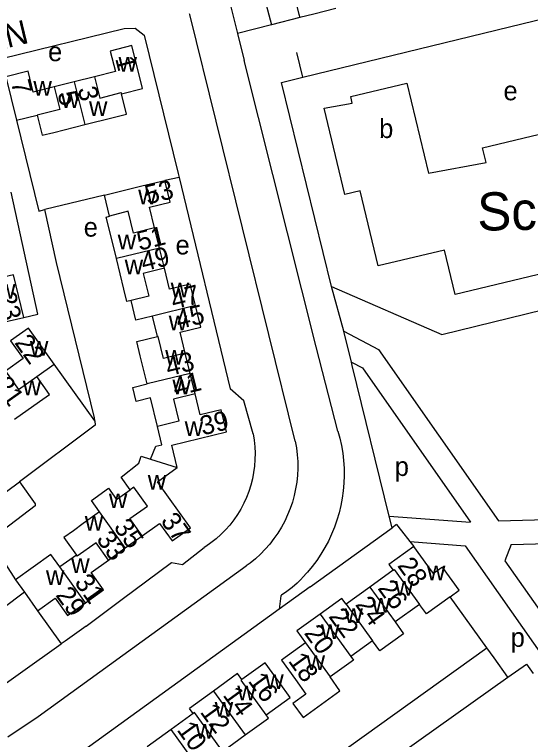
# Model space of a CAD drawing. Extents: x 157768 to 159790, y 387230 to 389604.
# Drawn here: x 159313.5 to 159421.7, y 387848 to 387999.9 of the extents above; entities that cross this region are included whole.
import ezdxf

# ---------------------------------------------------------------- set-up
doc = ezdxf.new("R2010")
doc.units = 0
for name, color, linetype in [('BLT_Basislijn', 7, 'Continuous'), ('BLT_Bebouwing', 7, 'Continuous'), ('BLT_Bebouwing_beschrifting', 7, 'Continuous'), ('BLT_Centroide', 7, 'Continuous'), ('BLT_Huisnummer', 7, 'Continuous'), ('BLT_Huisnummer_ tussenligend', 7, 'Continuous'), ('BLT_Onderverdeling_panden', 7, 'Continuous'), ('BLT_Straatnaam', 7, 'Continuous')]:
    doc.layers.add(name, color=color, linetype=linetype)

msp = doc.modelspace()

# ---------------------------------------------------------------- linework, layer by layer
at = {"layer": 'BLT_Basislijn'}
for p, q in [((159356.76, 388009.91), (159360.25, 387995.92)), ((159373.31, 387999.26), (159367.39, 387997.75)), ((159373.94, 387986.77), (159425.72, 387999.39)), ((159367.39, 387997.75), (159360.25, 387995.92)), ((159360.25, 387995.92), (159361.66, 387990.28)), ((159373.94, 387986.77), (159372.71, 387991.99)), ((159369.52, 387985.7), (159373.94, 387986.77)), ((159379.96, 387942.88), (159369.52, 387985.7)), ((159348.01, 387965.79), (159345.05, 387965.16)), ((159348.01, 387965.79), (159358.74, 387921.44)), ((159332.39, 387962.08), (159319.86, 387959.04)), ((159382.58, 387933.55), (159379.96, 387942.88)), ((159315.45, 387936.43), (159318.4, 387937.13)), ((159384.17, 387927.05), (159382.58, 387933.55)), ((159384.34, 387926.34), (159384.17, 387927.05)), ((159330.37, 387914.77), (159321.83, 387926.6)), ((159392.08, 387894.78), (159384.34, 387926.34)), ((159392.68, 387892.35), (159392.08, 387894.78)), ((159392.08, 387894.78), (159409.1, 387893.51)), ((159375.52, 387879.97), (159392.68, 387892.35)), ((159393.62, 387893), (159392.68, 387892.35)), ((159393.62, 387893), (159394.64, 387891.7)), ((159394.64, 387891.7), (159396.41, 387889.44)), ((159396.41, 387889.44), (159407.96, 387888.58)), ((159396.41, 387889.44), (159397.24, 387888.38)), ((159417.66, 387888.86), (159416.31, 387885.38)), ((159417.66, 387888.86), (159451.24, 387889.78)), ((159416.31, 387885.38), (159434.25, 387859.83)), ((159375.52, 387879.97), (159369.02, 387875.27)), ((159369.33, 387878.08), (159369.02, 387875.27)), ((159412.51, 387867.2), (159404.83, 387877.86)), ((159318.37, 387874.95), (159323.32, 387867.99)), ((159414.04, 387865.08), (159412.51, 387867.2)), ((159416.97, 387861.01), (159414.04, 387865.08))]:
    msp.add_line(p, q, dxfattribs=at)
for points in [[(159347.08, 388107.03), (159343.08, 388105.97), (159341.5, 388102.48), (159344.03, 388091.91), (159345.25, 388090.79), (159346.4, 388087.08), (159350.57, 388070.12), (159351.14, 388069.42), (159361.23, 388029.65), (159361.58, 388026.64), (159360.44, 388025.14), (159360.43, 388024.07), (159367.39, 387997.75)], [(159372.39, 387910.49), (159350.25, 387999.91), (159350.24, 388000.05)], [(159310.85, 387990.69), (159336.54, 387997), (159338.84, 387997.07), (159340.68, 387995.57), (159347.81, 387966.59), (159348.01, 387965.79)], [(159381.3, 387912.62), (159376.78, 387930.29), (159361.66, 387990.28)], [(159379.96, 387942.88), (159403.11, 387932.84), (159463.24, 387947.59), (159474.06, 387981.4)], [(159313.97, 387977.76), (159318.6, 387958.73), (159319.86, 387959.04)], [(159318.4, 387937.13), (159312.82, 387962.7)], [(159330.37, 387914.77), (159330.32, 387915.39), (159322.3, 387947.96), (159319.86, 387959.04)], [(159382.58, 387933.55), (159389.85, 387929.7), (159415, 387893.79), (159450.17, 387894.75)], [(159384.17, 387927.05), (159386.45, 387925.85), (159409.1, 387893.51)], [(159363.52, 387912.03), (159361.62, 387918.97), (159358.74, 387921.44)], [(159330.37, 387914.77), (159330.44, 387913.82), (159314.59, 387901.95)], [(159363.52, 387912.03), (159363.74, 387910.68), (159363.88, 387909.33), (159363.94, 387907.98), (159363.92, 387906.62), (159363.82, 387905.26), (159363.64, 387903.92), (159363.38, 387902.58), (159363.04, 387901.27), (159362.63, 387899.97), (159362.14, 387898.7), (159361.58, 387897.47), (159360.94, 387896.27), (159360.24, 387895.1), (159359.47, 387893.99), (159358.63, 387892.91), (159357.74, 387891.89), (159356.78, 387890.93), (159355.77, 387890.02), (159354.71, 387889.17), (159353.6, 387888.39), (159353.25, 387888.17)], [(159381.3, 387912.62), (159381.72, 387911.1), (159382.06, 387909.55), (159382.33, 387907.99), (159382.51, 387906.43), (159382.61, 387904.85), (159382.64, 387903.27), (159382.58, 387901.69), (159382.45, 387900.11), (159382.23, 387898.55), (159381.94, 387896.99), (159381.57, 387895.46), (159381.12, 387893.94), (159380.59, 387892.45), (159379.99, 387890.99), (159379.32, 387889.56), (159378.57, 387888.17), (159377.76, 387886.81), (159376.88, 387885.5), (159375.93, 387884.24), (159374.92, 387883.02), (159373.85, 387881.86), (159373.73, 387881.73)], [(159372.39, 387910.49), (159372.64, 387909.07), (159372.81, 387907.65), (159372.9, 387906.21), (159372.91, 387904.78), (159372.84, 387903.35), (159372.69, 387901.92), (159372.46, 387900.5), (159372.15, 387899.1), (159371.77, 387897.72), (159371.3, 387896.36), (159370.77, 387895.03), (159370.16, 387893.73), (159369.48, 387892.47), (159368.72, 387891.24), (159367.91, 387890.07), (159367.02, 387888.93), (159366.08, 387887.85), (159365.08, 387886.83), (159364.02, 387885.86), (159362.91, 387884.95), (159362.11, 387884.35)], [(159281.29, 387883.27), (159302.18, 387898.52), (159302.95, 387898.6), (159305.75, 387895.46), (159314.59, 387901.95)], [(159314.59, 387901.95), (159317.85, 387897.37), (159317.85, 387896.96), (159308.38, 387889.74), (159313.72, 387881.46)], [(159315.6, 387878.83), (159311.11, 387875.43), (159310.33, 387876.29), (159300.56, 387890.22), (159299.8, 387889.87), (159286.83, 387880.42)], [(159328.58, 387871.71), (159336.07, 387877.38), (159346.43, 387885.04), (159348.71, 387884.62), (159353.25, 387888.17)], [(159407.96, 387888.58), (159441.23, 387841.19), (159441.84, 387835.43)], [(159312.12, 387848.5), (159318.46, 387852.79), (159362.11, 387884.35)], [(159373.73, 387881.73), (159372.75, 387880.76), (159371.72, 387879.84), (159370.64, 387878.99), (159369.51, 387878.2), (159369.33, 387878.08)], [(159369.02, 387875.27), (159321.99, 387841.27), (159320.67, 387839.54), (159320.57, 387837.93), (159324, 387832.5), (159334.45, 387817.83)], [(159328.58, 387871.71), (159324.16, 387868.58), (159323.32, 387867.99)], [(159297.29, 387849.54), (159298.18, 387850.16), (159323.32, 387867.99)], [(159390.28, 387799.97), (159374.93, 387820.87), (159374.4, 387820.9), (159372.85, 387820.06), (159371.89, 387820.49), (159360.49, 387836.65), (159366.62, 387841.23), (159369.82, 387837.31), (159370.78, 387837.23), (159412.51, 387867.2)], [(159416.97, 387861.01), (159420.86, 387863.78), (159422.27, 387861.77)], [(159383.37, 387816.16), (159373.78, 387830.14), (159379.12, 387834.12), (159416.97, 387861.01)]]:
    msp.add_lwpolyline(points, dxfattribs=at)
at = {"layer": 'BLT_Bebouwing'}
for p, q in [((159311.7, 387986.84), (159313.97, 387977.76)), ((159330.29, 387986.85), (159326.06, 387985.79)), ((159326.06, 387985.79), (159321.84, 387984.73)), ((159321.79, 387975.21), (159328.3, 387976.84)), ((159328.3, 387976.84), (159334.18, 387978.31)), ((159333.47, 387957.66), (159332.39, 387962.08)), ((159334.88, 387948.75), (159333.37, 387954.97)), ((159343.92, 387950.95), (159342.89, 387955.18)), ((159344.95, 387946.73), (159343.92, 387950.95)), ((159336.44, 387942.34), (159334.88, 387948.75)), ((159341.33, 387922.48), (159339.88, 387928.41)), ((159350.33, 387924.67), (159349.29, 387928.93)), ((159351.37, 387920.42), (159350.33, 387924.67)), ((159313.49, 387915.07), (159318.76, 387918.81)), ((159336.75, 387888.1), (159340.29, 387890.62)), ((159333.21, 387885.57), (159336.75, 387888.1)), ((159392.89, 387883.42), (159388.02, 387879.91)), ((159388.02, 387879.91), (159383.05, 387876.33)), ((159315.6, 387878.83), (159318.37, 387874.95)), ((159398.4, 387876.27), (159393.3, 387872.59)), ((159388.6, 387868.63), (159384.05, 387865.36)), ((159360.3, 387861.77), (159355.23, 387858.1)), ((159361.19, 387860.55), (159360.3, 387861.77)), ((159355.23, 387858.1), (159350.2, 387854.45)), ((159350.95, 387853.42), (159350.2, 387854.45)), ((159350.95, 387853.42), (159346.35, 387850.09)), ((159346.35, 387850.09), (159341.3, 387846.43))]:
    msp.add_line(p, q, dxfattribs=at)
for points in [[(159366.26, 388007.62), (159366.88, 388005.15), (159369.37, 388005.78), (159370.34, 388001.91), (159372.51, 388002.45), (159373.12, 388000), (159373.31, 387999.26)], [(159380.89, 388001.17), (159376.25, 388000), (159373.31, 387999.26)], [(159335.94, 387983.3), (159340.36, 387984.4), (159338.11, 387993.39), (159333.58, 387992.26), (159334.66, 387987.94), (159330.29, 387986.85)], [(159321.84, 387984.73), (159317.47, 387983.64), (159316.38, 387988.01), (159311.7, 387986.84)], [(159334.18, 387978.31), (159337.01, 387979.02), (159335.94, 387983.3)], [(159313.97, 387977.76), (159318.26, 387978.84)], [(159318.26, 387978.84), (159319.32, 387974.6), (159321.79, 387975.21)], [(159332.39, 387962.08), (159340.19, 387963.98), (159345.05, 387965.16)], [(159342.89, 387955.18), (159341.83, 387959.55), (159346.16, 387960.61), (159345.05, 387965.16)], [(159333.37, 387954.97), (159332.76, 387957.47), (159333.47, 387957.66)], [(159351.45, 387938.9), (159350.35, 387943.41), (159346.02, 387942.36), (159344.95, 387946.73)], [(159315.45, 387936.43), (159313.33, 387945.39), (159309, 387944.36)], [(159337.98, 387939.96), (159337.08, 387939.74), (159336.44, 387942.34)], [(159342.45, 387936.7), (159338.97, 387935.86), (159337.98, 387939.96)], [(159349.29, 387928.93), (159348.22, 387933.33), (159352.55, 387934.38), (159351.45, 387938.9)], [(159310.85, 387935.34), (159315.45, 387936.43)], [(159343.5, 387932.42), (159342.45, 387936.7)], [(159321.83, 387926.6), (159316.47, 387934.16), (159312.71, 387931.49)], [(159312.71, 387931.49), (159315.34, 387927.79), (159311.66, 387925.18)], [(159339.88, 387928.41), (159339.16, 387931.36), (159343.5, 387932.42)], [(159318.19, 387924.02), (159321.83, 387926.6)], [(159318.76, 387918.81), (159320.84, 387920.28), (159318.19, 387924.02)], [(159343.5, 387913.57), (159342.04, 387919.56), (159339.03, 387918.83), (159338.32, 387921.74), (159341.33, 387922.48)], [(159347.61, 387904.96), (159346.47, 387909.64), (159357.95, 387912.44), (159356.82, 387917.09), (159352.44, 387916.02), (159351.37, 387920.42)], [(159342.06, 387906.75), (159343.15, 387909.43), (159344.43, 387909.74), (159343.5, 387913.57)], [(159337.76, 387900.29), (159335.85, 387902.96), (159339.62, 387905.89), (159340.1, 387907.38), (159342.06, 387906.75)], [(159340.29, 387890.62), (159343.95, 387893.24), (159346.54, 387889.6), (159350.41, 387892.36), (159343.53, 387902), (159347.61, 387904.96)], [(159331.35, 387895.67), (159329.64, 387898.06), (159333.22, 387900.61), (159334.91, 387898.24), (159337.76, 387900.29)], [(159331.35, 387895.67), (159327.94, 387893.22), (159325.86, 387891.72)], [(159325.86, 387891.72), (159323.89, 387890.3), (159326.51, 387886.62)], [(159397.24, 387888.38), (159392.02, 387884.62), (159392.89, 387883.42)], [(159404.83, 387877.86), (159406.74, 387879.24), (159403.24, 387884.1), (159401.32, 387882.72), (159400.17, 387884.33), (159397.24, 387888.38)], [(159323.01, 387884.12), (159321.13, 387886.75), (159313.72, 387881.46)], [(159326.51, 387886.62), (159323.01, 387884.12)], [(159328.39, 387876.61), (159332.17, 387879.31), (159329.56, 387882.97), (159333.21, 387885.57)], [(159313.72, 387881.46), (159315.6, 387878.83)], [(159318.37, 387874.95), (159322.02, 387877.55), (159324.61, 387873.92), (159328.39, 387876.61)], [(159383.05, 387876.33), (159382.17, 387877.54), (159377.58, 387874.23)], [(159404.83, 387877.86), (159399.89, 387874.3), (159398.4, 387876.27)], [(159377.58, 387874.23), (159372.71, 387870.72), (159374.51, 387868.22)], [(159393.3, 387872.59), (159395.07, 387870.14), (159390.1, 387866.56), (159388.6, 387868.63)], [(159374.51, 387868.22), (159369.47, 387864.58), (159372.4, 387860.53), (159374.59, 387857.48), (159371.89, 387855.53), (159374, 387852.6), (159381.74, 387858.18), (159379.66, 387861.07)], [(159384.05, 387865.36), (159384.58, 387864.62), (159379.66, 387861.07)], [(159366.29, 387853.12), (159371.32, 387856.77), (159368.97, 387860.01), (159366.04, 387864.06), (159361.19, 387860.55)], [(159361.89, 387848.91), (159366.78, 387852.45), (159366.29, 387853.12)], [(159356.58, 387846.27), (159357.15, 387845.47), (159361.89, 387848.91)]]:
    msp.add_lwpolyline(points, dxfattribs=at)
msp.add_lwpolyline([(159378.42, 387980.3), (159384.32, 387981.37), (159384, 387982.71), (159395.74, 387985.55), (159400.31, 387966.64), (159412.39, 387968.87), (159411.65, 387971.95), (159442.23, 387979.33), (159443.36, 387974.64), (159453.47, 387976.51), (159456.93, 387962.15), (159453.74, 387961.38), (159455.7, 387953.21), (159405.9, 387941.21), (159403.63, 387950.55), (159389.76, 387947.21), (159385.99, 387962.96), (159382.77, 387962.21)], close=True, dxfattribs=at)
at = {"layer": 'BLT_Onderverdeling_panden'}
for p, q in [((159326.06, 387985.79), (159328.3, 387976.84)), ((159343.92, 387950.95), (159334.88, 387948.75)), ((159351.45, 387938.9), (159342.45, 387936.7)), ((159350.33, 387924.67), (159341.33, 387922.48)), ((159342.06, 387906.75), (159347.61, 387904.96)), ((159336.75, 387888.1), (159331.35, 387895.67)), ((159328.39, 387876.61), (159323.01, 387884.12)), ((159388.02, 387879.91), (159393.3, 387872.59)), ((159383.05, 387876.33), (159388.6, 387868.63)), ((159377.58, 387874.23), (159384.05, 387865.36)), ((159374.51, 387868.22), (159379.66, 387861.07)), ((159355.23, 387858.1), (159361.89, 387848.91)), ((159351.69, 387842.73), (159346.35, 387850.09))]:
    msp.add_line(p, q, dxfattribs=at)
for points in [[(159330.29, 387986.85), (159331.4, 387982.42), (159335.88, 387983.54), (159335.94, 387983.3)], [(159321.84, 387984.73), (159323.02, 387980.03), (159318.26, 387978.84)], [(159342.89, 387955.18), (159338.46, 387954.1), (159337.35, 387958.69), (159333.47, 387957.66)], [(159344.95, 387946.73), (159340.52, 387945.65), (159341.69, 387940.85), (159337.98, 387939.96)], [(159349.29, 387928.93), (159344.77, 387927.82), (159343.64, 387932.45), (159343.5, 387932.42)], [(159311.66, 387925.18), (159314.39, 387921.32), (159318.19, 387924.02)], [(159351.37, 387920.42), (159346.84, 387919.32), (159347.98, 387914.67), (159343.5, 387913.57)], [(159340.29, 387890.62), (159337.7, 387894.25), (159341.4, 387896.89), (159338.56, 387900.86), (159337.76, 387900.29)], [(159333.21, 387885.57), (159330.62, 387889.2), (159326.68, 387886.38), (159326.51, 387886.62)], [(159392.89, 387883.42), (159393.08, 387883.6), (159398.4, 387876.27)], [(159366.29, 387853.12), (159361.01, 387860.42), (159361.19, 387860.55)], [(159356.58, 387846.27), (159351.24, 387853.64), (159350.95, 387853.42)]]:
    msp.add_lwpolyline(points, dxfattribs=at)

# ---------------------------------------------------------------- texts
at = {"layer": 'BLT_Bebouwing_beschrifting'}
msp.add_text('School', height=8, rotation=1, dxfattribs=at).set_placement((159410.59, 387954.6))
at = {"layer": 'BLT_Centroide'}
for s, p in [('e', (159320.56, 387990.14)), ('w', (159335.33, 387987.92)), ('w', (159317.49, 387982.88)), ('e', (159416.02, 387981.94)), ('w', (159323.28, 387980.34)), ('w', (159329.14, 387978.64)), ('b', (159389.96, 387974.03)), ('w', (159339.45, 387960.14)), ('e', (159328.03, 387953.36)), ('w', (159335.16, 387950.7)), ('e', (159347.28, 387949.63)), ('w', (159336.62, 387945.45)), ('w', (159309.88, 387940.38)), ('w', (159346.27, 387940.62)), ('w', (159345.86, 387933.7)), ('w', (159316.75, 387928.39)), ('w', (159345.11, 387926.53)), ('w', (159315.26, 387920.12)), ('w', (159346.62, 387920.34)), ('w', (159349.2, 387911.56)), ('p', (159393.23, 387903.2)), ('w', (159341.46, 387900.33)), ('w', (159333.31, 387896.45)), ('w', (159328.26, 387891.73)), ('w', (159325.41, 387882.83)), ('w', (159399.98, 387881.34)), ('w', (159320.12, 387880.34)), ('w', (159393.28, 387878.11)), ('w', (159388.44, 387874.53)), ('w', (159382.69, 387872.41)), ('w', (159377.77, 387869.02)), ('p', (159417.53, 387867.38)), ('w', (159374.75, 387862.5)), ('w', (159366.09, 387858.55)), ('w', (159360.23, 387856.17)), ('w', (159355.5, 387852.73)), ('w', (159351.47, 387848.17))]:
    msp.add_text(s, height=4, dxfattribs=at).set_placement(p)
at = {"layer": 'BLT_Huisnummer'}
for s, rotation, p in [('1', 284.0603, (159334.61, 387990.7)), ('7', 284.0541, (159312.75, 387985.71)), ('53', 13.6988, (159341.39, 387960.08)), ('49', 13.6988, (159340.55, 387946.07)), ('23', 283.3132, (159309.81, 387941.31)), ('45', 13.6988, (159347.88, 387933.93)), ('22', 305.3376, (159313.4, 387931.12)), ('21', 305.3376, (159309.08, 387922.31)), ('41', 13.6988, (159347.22, 387919.85)), ('37', 305.5153, (159344.03, 387893.76)), ('33', 305.5153, (159330.55, 387889.92)), ('28', 305.8011, (159393.65, 387884.4)), ('29', 305.5153, (159322.01, 387878.22)), ('22', 305.7986, (159379.24, 387873.74)), ('18', 305.7932, (159370.77, 387864.42)), ('16', 305.9486, (159362.36, 387860.21)), ('10', 305.9409, (159347.42, 387849.98))]:
    msp.add_text(s, height=4, rotation=rotation, dxfattribs=at).set_placement(p)
at = {"layer": 'BLT_Huisnummer_ tussenligend'}
for s, rotation, p in [('3', 284.0603, (159326.73, 387984.34)), ('5', 284.0603, (159322.5, 387983.37)), ('51', 13.6988, (159339.71, 387950.4)), ('47', 13.6988, (159346.86, 387938.08)), ('43', 13.6988, (159345.75, 387924.07)), ('39', 13.6988, (159352.96, 387911.68)), ('35', 305.5153, (159334.17, 387892.46)), ('31', 305.5153, (159325.95, 387880.88)), ('26', 305.7986, (159389.52, 387879.65)), ('24', 305.7986, (159384.82, 387876.22)), ('20', 305.7932, (159374.11, 387870.25)), ('14', 305.9409, (159357.07, 387857.24)), ('12', 305.9409, (159352.3, 387853.71))]:
    msp.add_text(s, height=4, rotation=rotation, dxfattribs=at).set_placement(p)
at = {"layer": 'BLT_Straatnaam'}
msp.add_text('BORDEAUXLAAN', height=5, rotation=13.4912, dxfattribs=at).set_placement((159263.29, 387981.18))

doc.saveas('drawing.dxf')
